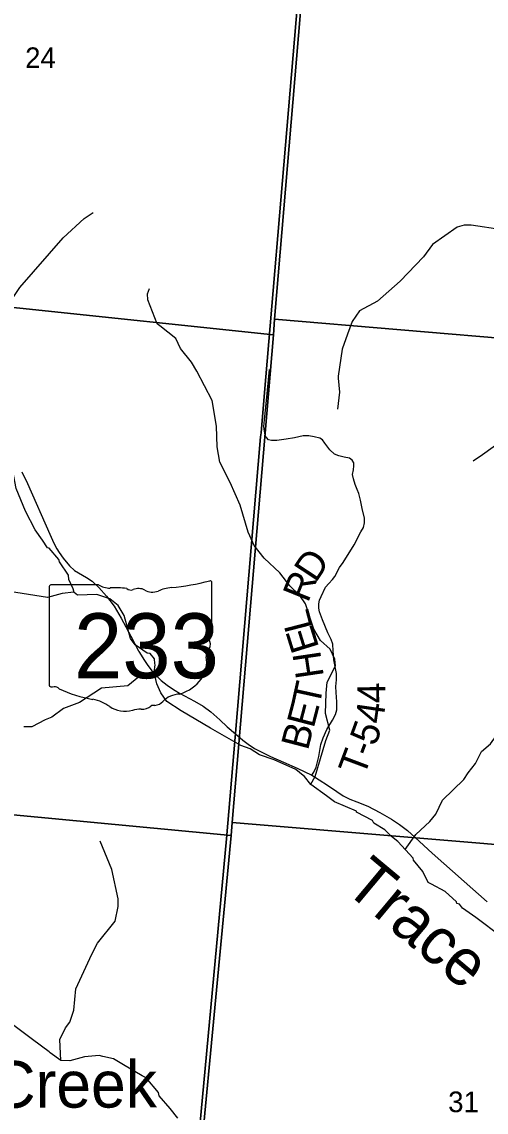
# Model space of a CAD drawing. Extents: x 1878108 to 2183446, y 146837 to 508383.
# Drawn here: x 1977068 to 1982043, y 283114 to 294796 of the extents above; entities that cross this region are included whole.
import ezdxf

# ---------------------------------------------------------------- set-up
doc = ezdxf.new("R2010")
doc.units = 0
for name, color, linetype in [('GM_X_Minor_River', 7, 'Continuous'), ('GM_X_Minor_River_Text', 7, 'Continuous'), ('GM_X_Section', 7, 'Continuous'), ('GM_X_Section_Text', 7, 'Continuous'), ('GM_X_State_Location', 7, 'Continuous'), ('GM_X_State_Route', 7, 'Continuous'), ('GM_X_State_Shield', 7, 'Continuous'), ('GM_X_Township', 7, 'Continuous'), ('GM_X_Township_Road', 7, 'Continuous'), ('GM_X_Township_Road_Text', 7, 'Continuous')]:
    doc.layers.add(name, color=color, linetype=linetype)

msp = doc.modelspace()

# ---------------------------------------------------------------- linework, layer by layer
at = {"layer": 'GM_X_Minor_River'}
for points in [[(1976583, 291344), (1976790, 291569), (1977047, 291948), (1977510, 292481), (1977735, 292689), (1977832, 292755)], [(1982504, 292523), (1982410, 292523), (1982216, 292569), (1981882, 292618), (1981806, 292619), (1981734, 292596), (1981468, 292409), (1981373, 292280), (1981120, 292018), (1980880, 291805), (1980686, 291700), (1980606, 291585), (1980559, 291449), (1980499, 291288), (1980458, 290999), (1980456, 290979), (1980472, 290828), (1980449, 290646)], [(1980163, 286630), (1980212, 286709), (1980327, 287095), (1980367, 287207), (1980321, 287385), (1980330, 287604), (1980340, 287722), (1980428, 287895), (1980423, 287969), (1980370, 288073), (1980268, 288167), (1980196, 288290), (1980106, 288560), (1980048, 288648), (1979938, 288754), (1979831, 288892), (1979663, 289049), (1979558, 289185), (1979542, 289218), (1979494, 289330), (1979409, 289619), (1979301, 289862), (1979189, 290078), (1979160, 290243), (1979153, 290465), (1979108, 290738), (1978943, 291054), (1978887, 291151), (1978770, 291295), (1978717, 291402), (1978548, 291538), (1978519, 291560), (1978418, 291818), (1978413, 291883), (1978435, 291938)], [(1983931, 291477), (1983849, 291366), (1983745, 291107), (1983667, 291014), (1983384, 290844), (1983116, 290623), (1982942, 290492), (1982810, 290443), (1982547, 290415), (1982295, 290368), (1982003, 290156), (1981902, 290089)], [(1977666, 288655), (1977628, 288681), (1977620, 288721), (1977571, 288822), (1977567, 288868), (1977473, 289012), (1977465, 289036), (1977362, 289156), (1977342, 289162), (1977290, 289244), (1977212, 289354), (1977109, 289552), (1977008, 289797), (1976984, 289929), (1976909, 290133), (1976818, 290393), (1976801, 290473)], [(1977627, 288684), (1977500, 288671), (1977344, 288628), (1977003, 288683), (1976846, 288710), (1976689, 288702), (1976452, 288731), (1976149, 288707)], [(1980331, 286505), (1980165, 286623), (1980095, 286709), (1980081, 286721), (1980003, 286787), (1979772, 286890), (1979616, 286942), (1979514, 287008), (1979416, 287044), (1979089, 287227), (1978774, 287413), (1978622, 287514), (1978559, 287606), (1978515, 287704), (1978487, 287828), (1978497, 287908), (1978495, 287920), (1978490, 287972), (1978442, 288030), (1978412, 288032), (1978284, 288122), (1978232, 288190), (1978165, 288435), (1978099, 288543), (1978010, 288613), (1977872, 288659), (1977666, 288655)], [(1978489, 287818), (1978321, 287779), (1978204, 287682), (1977921, 287657), (1977687, 287502), (1977516, 287439), (1977391, 287345), (1977319, 287318), (1977175, 287243), (1977091, 287241)], [(1981177, 285927), (1981289, 286090), (1981441, 286229), (1981503, 286307), (1981575, 286457), (1981803, 286677), (1981850, 286748), (1981927, 286849), (1981994, 286979), (1982090, 287061), (1982199, 287213), (1982318, 287337)], [(1982206, 284993), (1981933, 285198), (1981788, 285300), (1981756, 285342), (1981730, 285348), (1981726, 285368), (1981602, 285479), (1981457, 285557), (1981423, 285573), (1981365, 285693), (1981263, 285815), (1981260, 285835), (1981096, 286015), (1981028, 286066), (1980959, 286140), (1980839, 286212), (1980827, 286238), (1980653, 286328), (1980655, 286340), (1980418, 286439), (1980332, 286505), (1980331, 286505)], [(1977485, 283668), (1977477, 283893), (1977535, 284017), (1977582, 284077), (1977627, 284208), (1977648, 284436), (1977820, 284808), (1977880, 284923), (1978069, 285159), (1978102, 285316), (1978102, 285398), (1978031, 285715), (1977907, 286017)], [(1978740, 283050), (1978656, 283154), (1978539, 283288), (1978531, 283326), (1978399, 283482), (1978359, 283504), (1978156, 283621), (1978050, 283685), (1977936, 283709), (1977898, 283721), (1977740, 283708), (1977584, 283664), (1977488, 283666), (1977373, 283750), (1977361, 283760), (1977181, 283893), (1976984, 284041), (1976892, 284105), (1976784, 284115), (1976680, 284141)]]:
    msp.add_lwpolyline(points, dxfattribs=at)
at = {"layer": 'GM_X_Section'}
for points in [[(1980230, 296976), (1979776, 291612), (1979764, 291444), (1974325, 292014), (1974785, 297478)], [(1985670, 296467), (1985189, 291152), (1979776, 291612), (1980230, 296976)], [(1974325, 292014), (1979764, 291444), (1979322, 286217), (1979310, 286077), (1973846, 286597)], [(1979776, 291612), (1985189, 291152), (1984755, 285763), (1979322, 286217), (1979764, 291444)], [(1979310, 286077), (1978813, 280841), (1973374, 281296), (1973846, 286597)], [(1979322, 286217), (1984755, 285763), (1984341, 280381), (1978813, 280841), (1979310, 286077)]]:
    msp.add_lwpolyline(points, close=True, dxfattribs=at)
at = {"layer": 'GM_X_State_Route'}
for points in [[(1977068, 289976), (1977128, 289848), (1977367, 289306), (1977411, 289212), (1977442, 289151), (1977470, 289110), (1977513, 289049), (1977580, 288969), (1977634, 288917), (1977675, 288892), (1977761, 288842), (1977821, 288803), (1977892, 288736), (1977977, 288644), (1978057, 288537), (1978132, 288406), (1978235, 288215), (1978320, 288056), (1978323, 288050)], [(1978323, 288050), (1978381, 287952), (1978410, 287909), (1978461, 287843), (1978507, 287793), (1978562, 287740), (1978625, 287690), (1978692, 287642), (1978711, 287631)], [(1978711, 287631), (1978756, 287605), (1978919, 287516), (1979012, 287463), (1979093, 287402), (1979190, 287316), (1979270, 287244), (1979356, 287167), (1979436, 287099), (1979494, 287057), (1979562, 287012), (1979619, 286982), (1979731, 286926), (1979873, 286865), (1980018, 286798), (1980174, 286723), (1980254, 286675), (1980342, 286617), (1980444, 286548), (1980512, 286505), (1980581, 286469), (1980658, 286438), (1980777, 286392), (1980905, 286325), (1981028, 286255), (1981116, 286196), (1981201, 286132), (1981284, 286058), (1981466, 285890), (1981806, 285587), (1982052, 285366)]]:
    msp.add_lwpolyline(points, dxfattribs=at)
at = {"layer": 'GM_X_State_Shield'}
for p, q in [((1977363, 288746), (1977363, 287689)), ((1977890, 288764), (1977380, 288764)), ((1979103, 288237), (1979103, 288790)), ((1979103, 288237), (1979103, 288237))]:
    msp.add_line(p, q, dxfattribs=at)
for centre, major_axis, start_param, end_param in [((1978483, 290204), (1845, 0), 4.814394, 5.042369), ((1979084, 288792), (19.4, 0), 6.141152, 7.989035), ((1977383, 288748), (20.2, 0), 1.712693, 3.28349), ((1978011, 288886), (196, 0), 4.042523, 4.731795), ((1978076, 288171), (702, 0), 1.404758, 1.657858), ((1978235, 288753), (56.4, 0), 3.836095, 5.185415), ((1978318, 288631), (117, 0), 0.950623, 2.079405), ((1978469, 288799), (141, 0), 4.081561, 5.145723), ((1978719, 288441), (371, 0), 1.699011, 2.107814), ((1979099, 288197), (30, 0), 1.883978, 3.671073), ((1979082, 288235), (20.7, 0), 5.05454, 6.418171), ((1978908, 288127), (180, 0), 5.934695, 6.695948), ((1978587, 287936), (462, 0), 5.101752, 6.440018), ((1979173, 288006), (131, 0), 2.387724, 3.262537), ((1977383, 287687), (20.3, 0), 3.00124, 4.508301), ((1977386, 287795), (155, 0), 4.665946, 4.897461), ((1977418, 287628), (56, 0), 0.519207, 1.627899), ((1978125, 288577), (1333, 0), 4.195997, 4.488961), ((1977727, 287214), (417, 0), 0.823519, 1.323587), ((1978461, 287587), (149, 0), 4.937069, 5.64225), ((1978781, 287392), (253, 0), 1.647645, 2.488434), ((1978178, 287623), (265, 0), 4.026481, 4.996735), ((1978331, 287257), (217, 0), 1.495662, 1.94098), ((1978350, 287544), (141, 0), 4.691044, 5.507374), ((1978478, 287441), (39.7, 0), 1.147584, 2.315152)]:
    msp.add_ellipse(centre, major_axis=major_axis, ratio=0.8, start_param=start_param, end_param=end_param, dxfattribs=at)
at = {"layer": 'GM_X_Township'}
for points in [[(1984297, 280349), (1978775, 280814), (1979260, 286041), (1979353, 287132), (1979627, 290350), (1979631, 290391), (1979664, 290782), (1980186, 296930), (1980358, 298851), (1980495, 300391), (1980591, 301467), (1980661, 302249), (1980942, 305294), (1981158, 307641), (1981334, 309560), (1981414, 310431), (1981491, 311280)], [(1958100, 309945), (1959932, 309778), (1962033, 309585), (1968500, 308993), (1969333, 308914), (1969793, 308868), (1973037, 308564), (1974921, 308385), (1978099, 308006), (1980095, 307768), (1981158, 307641), (1980942, 305294), (1980661, 302249), (1980591, 301467), (1980495, 300391), (1980358, 298851), (1980186, 296930), (1979664, 290782), (1979631, 290391), (1979627, 290350), (1979353, 287132), (1979260, 286041), (1978775, 280814)]]:
    msp.add_lwpolyline(points, dxfattribs=at)
at = {"layer": 'GM_X_Township_Road'}
for points in [[(1979687, 290347), (1979674, 290367), (1979667, 290411), (1979662, 290462), (1979667, 290533), (1979689, 290738), (1979723, 291072)], [(1980716, 289581), (1980716, 289583), (1980697, 289671), (1980680, 289744), (1980662, 289787), (1980638, 289838), (1980620, 289901), (1980612, 289945), (1980620, 289995), (1980627, 290038), (1980624, 290071), (1980607, 290099), (1980580, 290121), (1980523, 290131), (1980466, 290146), (1980419, 290165), (1980369, 290210), (1980316, 290281), (1980289, 290316), (1980261, 290334), (1980202, 290349), (1980143, 290359), (1980084, 290359), (1979990, 290339), (1979900, 290324), (1979802, 290311), (1979742, 290311), (1979711, 290319), (1979690, 290341), (1979687, 290347)], [(1980174, 286723), (1980196, 286758), (1980221, 286809), (1980249, 286925), (1980273, 287052), (1980298, 287125), (1980337, 287214), (1980397, 287314), (1980429, 287374), (1980444, 287426), (1980443, 287509), (1980435, 287609), (1980431, 287674), (1980439, 287747), (1980440, 287814), (1980411, 287962), (1980403, 288057), (1980399, 288127), (1980381, 288180), (1980348, 288250), (1980289, 288389), (1980259, 288473), (1980251, 288515), (1980250, 288561), (1980257, 288601), (1980276, 288640), (1980322, 288738), (1980356, 288779), (1980397, 288820), (1980421, 288852), (1980473, 288949), (1980510, 289003), (1980629, 289193), (1980701, 289332), (1980728, 289380), (1980739, 289430), (1980741, 289479), (1980716, 289581)]]:
    msp.add_lwpolyline(points, dxfattribs=at)

# ---------------------------------------------------------------- texts
at = {"layer": 'GM_X_Minor_River_Text'}
for s, rotation, p in [('Trace', 320.1031, (1980501, 285502)), ('Creek', 0.1018, (1976733, 283161))]:
    msp.add_text(s, height=500, rotation=rotation, dxfattribs=at).set_placement(p)
at = {"layer": 'GM_X_Section_Text'}
for s, p in [('24', (1977104, 294301)), ('31', (1981636, 283114))]:
    msp.add_text(s, height=221, rotation=0, dxfattribs=at).set_placement(p)
at = {"layer": 'GM_X_State_Location'}
for s in ['s', 'r']:
    msp.add_text(s, height=1, dxfattribs=at).set_placement((1978213, 288147))
msp.add_text('233', height=1, rotation=0, dxfattribs=at).set_placement((1977860, 288074))
at = {"layer": 'GM_X_State_Shield'}
msp.add_text('233', height=696.1, dxfattribs=at).set_placement((1977627, 287763))
at = {"layer": 'GM_X_Township_Road_Text'}
for s, rotation, p in [('D', 56.5468, (1980218, 288778)), ('R', 67.971, (1980133, 288564)), ('L', 104.5092, (1980190, 288304)), ('E', 107.2675, (1980256, 288093)), ('H', 98.4402, (1980305, 287784)), ('T', 77.6154, (1980253, 287448)), ('4', 90.3336, (1980965, 287496)), ('E', 75.424, (1980194, 287219)), ('4', 81.7335, (1980935, 287265)), ('B', 75.3872, (1980132, 286981)), ('5', 70.0488, (1980856, 287026)), ('-', 69.5551, (1980812, 286908)), ('T', 69.4545, (1980733, 286698))]:
    msp.add_text(s, height=300, rotation=rotation, dxfattribs=at).set_placement(p)

doc.saveas('drawing.dxf')
